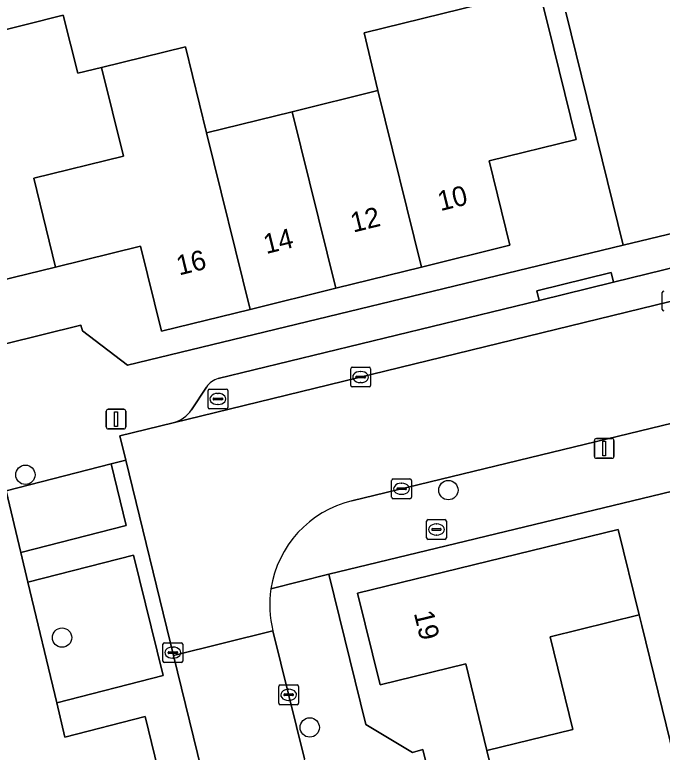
# Model space of a CAD drawing. Extents: x 158455 to 159797, y 387218 to 388672.
# Drawn here: x 159228.48 to 159261.24, y 387962.54 to 387999.86 of the extents above; entities that cross this region are included whole.
import ezdxf

# ---------------------------------------------------------------- set-up
doc = ezdxf.new("R2010")
doc.units = 0
for name, color, linetype in [('IMGEO_Boom', 7, 'Continuous'), ('IMGEO_Brandkraan', 7, 'Continuous'), ('IMGEO_Erf', 7, 'Continuous'), ('IMGEO_Gemengd_bos', 7, 'Continuous'), ('IMGEO_Kolk', 7, 'Continuous'), ('IMGEO_Lichtmast', 7, 'Continuous'), ('IMGEO_Pand', 7, 'Continuous'), ('IMGEO_Pand_nummerreeks', 7, 'Continuous'), ('IMGEO_Parkeervlak_open', 7, 'Continuous'), ('IMGEO_Rijbaan_lokaal_open', 7, 'Continuous'), ('IMGEO_Rioolput', 7, 'Continuous'), ('IMGEO_Voetpad_open', 7, 'Continuous')]:
    doc.layers.add(name, color=color, linetype=linetype)

msp = doc.modelspace()

# ---------------------------------------------------------------- linework, layer by layer
at = {"layer": 'IMGEO_Boom'}
for centre in [(159229.024, 387976.582), (159250.418, 387975.807), (159230.876, 387968.342), (159243.406, 387963.796)]:
    msp.add_circle(centre, 0.489, dxfattribs=at)
at = {"layer": 'IMGEO_Brandkraan'}
for p, q in [((159249.316, 387973.388), (159249.316, 387974.24)), ((159249.391, 387974.314), (159250.243, 387974.314)), ((159249.804, 387974.094), (159249.829, 387974.094)), ((159250.317, 387974.24), (159250.317, 387973.388)), ((159249.575, 387973.808), (159249.575, 387973.82)), ((159250.013, 387973.771), (159249.615, 387973.771)), ((159249.618, 387973.857), (159250.016, 387973.857)), ((159250.059, 387973.82), (159250.059, 387973.808)), ((159250.243, 387973.314), (159249.391, 387973.314)), ((159249.827, 387973.534), (159249.802, 387973.534))]:
    msp.add_line(p, q, dxfattribs=at)
for points in [[(159249.316, 387973.388), (159249.316, 387974.24)], [(159249.391, 387974.314), (159250.243, 387974.314)], [(159250.317, 387974.24), (159250.317, 387973.388)], [(159250.243, 387973.314), (159249.391, 387973.314)]]:
    msp.add_lwpolyline(points, dxfattribs=at)
for centre, radius, start, end in [((159249.393, 387974.238), 0.0765, 91.552, 178.448), ((159249.393, 387974.238), 0.0765, 91.552, 178.448), ((159250.241, 387974.238), 0.0765, 1.552, 88.448), ((159250.241, 387974.238), 0.0765, 1.552, 88.448), ((159249.615, 387973.817), 0.0403, 85.8775, 175.7526), ((159249.612, 387973.807), 0.0366, 178.938, 274.7102), ((159250.016, 387973.814), 0.043, 264.8664, 352.4533), ((159250.02, 387973.819), 0.0386, 1.7309, 96.639), ((159249.393, 387973.39), 0.0765, 181.552, 268.448), ((159249.393, 387973.39), 0.0765, 181.552, 268.448), ((159250.241, 387973.39), 0.0765, 271.552, 358.448), ((159250.241, 387973.39), 0.0765, 271.552, 358.448)]:
    msp.add_arc(centre, radius, start, end, dxfattribs=at)
for centre, major_axis, ratio, start_param, end_param in [((159249.803, 387973.814), (-0.387, 0.002), 0.722429, 4.712389, 7.853982), ((159249.828, 387973.814), (-0.39, 0.002), 0.717154, 1.570796, 4.712389)]:
    msp.add_ellipse(centre, major_axis=major_axis, ratio=ratio, start_param=start_param, end_param=end_param, dxfattribs=at)
at = {"layer": 'IMGEO_Erf'}
for points in [[(159227.103, 387998.881), (159230.938, 387999.844), (159231.676, 387996.904), (159232.875, 387997.199), (159237.119, 387998.245), (159238.187, 387993.888), (159242.519, 387994.955), (159246.851, 387996.023), (159246.157, 387998.955), (159255.009, 388001.137), (159255.73, 387998.211), (159256.879, 387993.55), (159252.48, 387992.464), (159253.533, 387988.194), (159249.054, 387987.09), (159244.722, 387986.022), (159240.39, 387984.954), (159235.914, 387983.851), (159234.853, 387988.158), (159230.548, 387987.097), (159226.242, 387986.036)], [(159207.654, 388000), (159213.172, 387976.995), (159220.665, 387978.828), (159222.108, 387981.474), (159222.079, 387981.734), (159231.835, 387984.157), (159231.905, 387983.867), (159234.191, 387982.126), (159259.266, 387988.202), (159256.359, 388000)], [(159241.285, 387938.886), (159235.085, 387964.351), (159231.026, 387963.308), (159230.613, 387965.039), (159229.154, 387971.147), (159228.795, 387972.652), (159228.05, 387975.773), (159227.928, 387976.283), (159225.69, 387977.482), (159221.25, 387976.409), (159213.748, 387974.595), (159200.338, 387971.353), (159200.578, 387970.314), (159205.727, 387971.605), (159206.379, 387969.005), (159201.23, 387967.714), (159204.171, 387955.234)], [(159268.663, 387977.429), (159244.37, 387971.561), (159246.238, 387963.945), (159248.605, 387962.524), (159249.124, 387962.673), (159251.549, 387952.908), (159250.979, 387952.749), (159249.617, 387950.593), (159256.999, 387920.292), (159259.365, 387918.748), (159262.629, 387919.5)], [(159261.771, 387923.391), (159260.718, 387927.692), (159259.665, 387931.997), (159255.443, 387930.963), (159254.342, 387935.462), (159253.276, 387939.817), (159252.21, 387944.172), (159251.108, 387948.674), (159255.519, 387949.754), (159254.445, 387954.141), (159253.406, 387958.384), (159252.368, 387962.626), (159251.294, 387967.013), (159246.961, 387965.952), (159245.825, 387970.591), (159259.009, 387973.818), (159260.069, 387969.487), (159260.198, 387968.962), (159262.257, 387960.55)]]:
    msp.add_lwpolyline(points, dxfattribs=at)
at = {"layer": 'IMGEO_Gemengd_bos'}
msp.add_lwpolyline([(159256.359, 388000), (159259.266, 387988.202), (159264.158, 387989.387), (159262.388, 387996.833), (159262.257, 387997.219), (159262.218, 387997.826), (159262.458, 387998.6), (159262.836, 387999.078), (159263.162, 387999.321), (159263.532, 387999.491), (159264.014, 387999.589), (159266.993, 388000)], dxfattribs=at)
at = {"layer": 'IMGEO_Kolk'}
for p, q in [((159261.236, 387984.947), (159261.236, 387985.799)), ((159245.479, 387981.1), (159245.479, 387981.952)), ((159245.554, 387982.026), (159246.406, 387982.026)), ((159246.48, 387981.952), (159246.48, 387981.1)), ((159245.738, 387981.52), (159245.738, 387981.532)), ((159245.781, 387981.569), (159246.179, 387981.569)), ((159245.967, 387981.806), (159245.992, 387981.806)), ((159246.222, 387981.532), (159246.222, 387981.52)), ((159246.176, 387981.483), (159245.778, 387981.483)), ((159245.99, 387981.246), (159245.965, 387981.246)), ((159246.406, 387981.026), (159245.554, 387981.026)), ((159247.55, 387975.447), (159247.55, 387976.299)), ((159247.625, 387976.373), (159248.477, 387976.373)), ((159248.551, 387976.299), (159248.551, 387975.447)), ((159247.852, 387975.916), (159248.25, 387975.916)), ((159248.038, 387976.153), (159248.063, 387976.153)), ((159247.809, 387975.867), (159247.809, 387975.879)), ((159248.247, 387975.83), (159247.849, 387975.83)), ((159248.061, 387975.593), (159248.036, 387975.593)), ((159248.293, 387975.879), (159248.293, 387975.867)), ((159248.477, 387975.373), (159247.625, 387975.373)), ((159236.056, 387968.084), (159236.908, 387968.084)), ((159235.981, 387967.158), (159235.981, 387968.01)), ((159236.469, 387967.864), (159236.494, 387967.864)), ((159236.982, 387968.01), (159236.982, 387967.158)), ((159236.24, 387967.578), (159236.24, 387967.59)), ((159236.678, 387967.541), (159236.28, 387967.541)), ((159236.283, 387967.627), (159236.681, 387967.627)), ((159236.724, 387967.59), (159236.724, 387967.578)), ((159236.908, 387967.084), (159236.056, 387967.084)), ((159236.492, 387967.304), (159236.467, 387967.304)), ((159241.839, 387965.022), (159241.839, 387965.874)), ((159241.914, 387965.948), (159242.766, 387965.948)), ((159242.84, 387965.874), (159242.84, 387965.022)), ((159242.141, 387965.491), (159242.539, 387965.491)), ((159242.327, 387965.728), (159242.352, 387965.728)), ((159242.098, 387965.442), (159242.098, 387965.454)), ((159242.536, 387965.405), (159242.138, 387965.405)), ((159242.35, 387965.168), (159242.325, 387965.168)), ((159242.582, 387965.454), (159242.582, 387965.442)), ((159242.766, 387964.948), (159241.914, 387964.948))]:
    msp.add_line(p, q, dxfattribs=at)
for points in [[(159261.236, 387984.947), (159261.236, 387985.799)], [(159245.479, 387981.1), (159245.479, 387981.952)], [(159245.554, 387982.026), (159246.406, 387982.026)], [(159246.48, 387981.952), (159246.48, 387981.1)], [(159246.406, 387981.026), (159245.554, 387981.026)], [(159247.55, 387975.447), (159247.55, 387976.299)], [(159247.625, 387976.373), (159248.477, 387976.373)], [(159248.551, 387976.299), (159248.551, 387975.447)], [(159248.477, 387975.373), (159247.625, 387975.373)], [(159236.056, 387968.084), (159236.908, 387968.084)], [(159235.981, 387967.158), (159235.981, 387968.01)], [(159236.982, 387968.01), (159236.982, 387967.158)], [(159236.908, 387967.084), (159236.056, 387967.084)], [(159241.839, 387965.022), (159241.839, 387965.874)], [(159241.914, 387965.948), (159242.766, 387965.948)], [(159242.84, 387965.874), (159242.84, 387965.022)], [(159242.766, 387964.948), (159241.914, 387964.948)]]:
    msp.add_lwpolyline(points, dxfattribs=at)
for centre, radius, start, end in [((159261.313, 387985.797), 0.0765, 91.552, 178.448), ((159261.313, 387985.797), 0.0765, 91.552, 178.448), ((159261.313, 387984.949), 0.0765, 181.552, 268.448), ((159261.313, 387984.949), 0.0765, 181.552, 268.448), ((159245.556, 387981.95), 0.0765, 91.552, 178.448), ((159245.556, 387981.95), 0.0765, 91.552, 178.448), ((159246.404, 387981.95), 0.0765, 1.552, 88.448), ((159246.404, 387981.95), 0.0765, 1.552, 88.448), ((159245.778, 387981.529), 0.0403, 85.8775, 175.7526), ((159245.775, 387981.519), 0.0366, 178.938, 274.7102), ((159246.179, 387981.526), 0.043, 264.8664, 352.4533), ((159246.183, 387981.531), 0.0386, 1.7309, 96.639), ((159245.556, 387981.102), 0.0765, 181.552, 268.448), ((159245.556, 387981.102), 0.0765, 181.552, 268.448), ((159246.404, 387981.102), 0.0765, 271.552, 358.448), ((159246.404, 387981.102), 0.0765, 271.552, 358.448), ((159247.627, 387976.297), 0.0765, 91.552, 178.448), ((159247.627, 387976.297), 0.0765, 91.552, 178.448), ((159248.475, 387976.297), 0.0765, 1.552, 88.448), ((159248.475, 387976.297), 0.0765, 1.552, 88.448), ((159247.849, 387975.876), 0.0403, 85.8775, 175.7526), ((159248.254, 387975.878), 0.0386, 1.7309, 96.639), ((159247.846, 387975.866), 0.0366, 178.938, 274.7102), ((159248.25, 387975.873), 0.043, 264.8664, 352.4533), ((159247.627, 387975.449), 0.0765, 181.552, 268.448), ((159247.627, 387975.449), 0.0765, 181.552, 268.448), ((159248.475, 387975.449), 0.0765, 271.552, 358.448), ((159248.475, 387975.449), 0.0765, 271.552, 358.448), ((159236.058, 387968.008), 0.0765, 91.552, 178.448), ((159236.058, 387968.008), 0.0765, 91.552, 178.448), ((159236.906, 387968.008), 0.0765, 1.552, 88.448), ((159236.906, 387968.008), 0.0765, 1.552, 88.448), ((159236.28, 387967.587), 0.0403, 85.8775, 175.7526), ((159236.277, 387967.577), 0.0366, 178.938, 274.7102), ((159236.681, 387967.584), 0.043, 264.8664, 352.4533), ((159236.685, 387967.589), 0.0386, 1.7309, 96.639), ((159236.058, 387967.16), 0.0765, 181.552, 268.448), ((159236.058, 387967.16), 0.0765, 181.552, 268.448), ((159236.906, 387967.16), 0.0765, 271.552, 358.448), ((159236.906, 387967.16), 0.0765, 271.552, 358.448), ((159241.916, 387965.872), 0.0765, 91.552, 178.448), ((159241.916, 387965.872), 0.0765, 91.552, 178.448), ((159242.764, 387965.872), 0.0765, 1.552, 88.448), ((159242.764, 387965.872), 0.0765, 1.552, 88.448), ((159242.138, 387965.451), 0.0403, 85.8775, 175.7526), ((159242.543, 387965.453), 0.0386, 1.7309, 96.639), ((159242.135, 387965.441), 0.0366, 178.938, 274.7102), ((159242.539, 387965.448), 0.043, 264.8664, 352.4533), ((159241.916, 387965.024), 0.0765, 181.552, 268.448), ((159241.916, 387965.024), 0.0765, 181.552, 268.448), ((159242.764, 387965.024), 0.0765, 271.552, 358.448), ((159242.764, 387965.024), 0.0765, 271.552, 358.448)]:
    msp.add_arc(centre, radius, start, end, dxfattribs=at)
for centre, major_axis, ratio, start_param, end_param in [((159245.966, 387981.526), (-0.387, 0.002), 0.722429, 4.712389, 7.853982), ((159245.991, 387981.526), (-0.39, 0.002), 0.717154, 1.570796, 4.712389), ((159248.037, 387975.873), (-0.387, 0.002), 0.722429, 4.712389, 7.853982), ((159248.062, 387975.873), (-0.39, 0.002), 0.717154, 1.570796, 4.712389), ((159236.468, 387967.584), (-0.387, 0.002), 0.722429, 4.712389, 7.853982), ((159236.493, 387967.584), (-0.39, 0.002), 0.717154, 1.570796, 4.712389), ((159242.326, 387965.448), (-0.387, 0.002), 0.722429, 4.712389, 7.853982), ((159242.351, 387965.448), (-0.39, 0.002), 0.717154, 1.570796, 4.712389)]:
    msp.add_ellipse(centre, major_axis=major_axis, ratio=ratio, start_param=start_param, end_param=end_param, dxfattribs=at)
at = {"layer": 'IMGEO_Lichtmast'}
for p, q in [((159233.11, 387979.001), (159233.11, 387979.801)), ((159233.11, 387979.801), (159233.11, 387979.001)), ((159233.21, 387979.901), (159234, 387979.901)), ((159234, 387979.901), (159233.21, 387979.901)), ((159234.1, 387979.801), (159234.1, 387979.001)), ((159234.1, 387979.001), (159234.1, 387979.801)), ((159234, 387978.901), (159233.21, 387978.901)), ((159233.21, 387978.901), (159234, 387978.901)), ((159257.804, 387977.515), (159257.804, 387978.315)), ((159257.804, 387978.315), (159257.804, 387977.515)), ((159257.904, 387978.415), (159258.694, 387978.415)), ((159258.694, 387978.415), (159257.904, 387978.415)), ((159258.794, 387978.315), (159258.794, 387977.515)), ((159258.794, 387977.515), (159258.794, 387978.315)), ((159258.694, 387977.415), (159257.904, 387977.415)), ((159257.904, 387977.415), (159258.694, 387977.415))]:
    msp.add_line(p, q, dxfattribs=at)
for points in [[(159233.53, 387979.776), (159233.68, 387979.776), (159233.68, 387979.026), (159233.53, 387979.026), (159233.53, 387979.776)], [(159258.224, 387978.29), (159258.374, 387978.29), (159258.374, 387977.54), (159258.224, 387977.54), (159258.224, 387978.29)]]:
    msp.add_lwpolyline(points, dxfattribs=at)
for centre, start, end in [((159233.21, 387979.801), 90, 180), ((159233.21, 387979.801), 90, 180), ((159234, 387979.801), 0, 90), ((159234, 387979.801), 360, 90), ((159233.21, 387979.001), 180, 270), ((159233.21, 387979.001), 180, 270), ((159234, 387979.001), 270, 0), ((159234, 387979.001), 270, 0), ((159257.904, 387978.315), 90, 180), ((159257.904, 387978.315), 90, 180), ((159258.694, 387978.315), 0, 90), ((159258.694, 387978.315), 360, 90), ((159257.904, 387977.515), 180, 270), ((159257.904, 387977.515), 180, 270), ((159258.694, 387977.515), 270, 0), ((159258.694, 387977.515), 270, 0)]:
    msp.add_arc(centre, 0.1, start, end, dxfattribs=at)
at = {"layer": 'IMGEO_Pand'}
for points in [[(159249.054, 387987.09), (159253.533, 387988.194), (159252.48, 387992.464), (159256.879, 387993.55), (159255.73, 387998.211), (159255.009, 388001.137), (159246.157, 387998.955), (159246.851, 387996.023)], [(159232.875, 387997.199), (159231.676, 387996.904), (159230.938, 387999.844), (159227.103, 387998.881), (159226.044, 387997.44), (159226.491, 387995.626), (159224.028, 387995.019), (159226.242, 387986.036), (159230.548, 387987.097), (159229.442, 387991.585), (159233.983, 387992.704)], [(159238.187, 387993.888), (159237.119, 387998.245), (159232.875, 387997.199), (159233.983, 387992.704), (159229.442, 387991.585), (159230.548, 387987.097), (159234.853, 387988.158), (159235.914, 387983.851), (159240.39, 387984.954)], [(159242.519, 387994.955), (159244.722, 387986.022), (159249.054, 387987.09), (159246.851, 387996.023)], [(159238.187, 387993.888), (159240.39, 387984.954), (159244.722, 387986.022), (159242.519, 387994.955)], [(159260.069, 387969.487), (159259.009, 387973.818), (159245.825, 387970.591), (159246.961, 387965.952), (159251.294, 387967.013), (159252.368, 387962.626), (159256.711, 387963.689), (159255.562, 387968.383)], [(159260.069, 387969.487), (159255.562, 387968.383), (159256.711, 387963.689), (159252.368, 387962.626), (159253.406, 387958.384), (159262.257, 387960.55), (159260.198, 387968.962)]]:
    msp.add_lwpolyline(points, close=True, dxfattribs=at)
at = {"layer": 'IMGEO_Parkeervlak_open'}
for points in [[(159265.588, 387987.993), (159258.775, 387986.329), (159255.006, 387985.409), (159238.78, 387981.447)], [(159236.496, 387979.209), (159268.748, 387987.083)], [(159238.179, 387981.022), (159237.426, 387979.868)]]:
    msp.add_lwpolyline(points, dxfattribs=at)
for points in [[(159228.795, 387972.652), (159234.127, 387974.022), (159233.364, 387977.139), (159228.05, 387975.773)], [(159230.613, 387965.039), (159235.988, 387966.421), (159234.495, 387972.52), (159229.154, 387971.147)]]:
    msp.add_lwpolyline(points, close=True, dxfattribs=at)
for centre, radius, start, end in [((159239.022, 387980.467), 1.009, 103.8746, 146.6579), ((159236.038, 387980.842), 1.696, 285.6831, 324.9599)]:
    msp.add_arc(centre, radius, start, end, dxfattribs=at)
at = {"layer": 'IMGEO_Rijbaan_lokaal_open'}
for points in [[(159334.389, 388003.107), (159331.104, 388002.301), (159321.717, 388000), (159316.544, 387998.732), (159313.853, 387998.072), (159310.211, 387997.179), (159308.143, 387996.672), (159306.996, 387996.391), (159283.108, 387990.582), (159280.505, 387989.949), (159276.034, 387988.862), (159268.748, 387987.083), (159236.496, 387979.209), (159233.796, 387978.55), (159234.097, 387977.319), (159236.515, 387967.443), (159241.54, 387968.688)], [(159245.531, 387975.263), (159287.053, 387985.339), (159306.546, 387990.096), (159310.197, 387990.987), (159336.873, 387997.497)]]:
    msp.add_lwpolyline(points, dxfattribs=at)
msp.add_lwpolyline([(159241.54, 387968.688), (159236.515, 387967.443), (159237.933, 387961.649), (159239.947, 387953.424), (159242.286, 387944.226), (159242.541, 387943.223), (159247.515, 387944.449), (159246.434, 387948.836), (159243.137, 387962.211)], close=True, dxfattribs=at)
for centre, radius, start, end in [((159246.81, 387969.989), 5.427, 103.6292, 171.3056), ((159246.822, 387969.987), 5.439, 171.3101, 193.819)]:
    msp.add_arc(centre, radius, start, end, dxfattribs=at)
at = {"layer": 'IMGEO_Rioolput'}
for p, q in [((159238.26, 387979.994), (159238.26, 387980.846)), ((159238.335, 387980.92), (159239.187, 387980.92)), ((159239.261, 387980.846), (159239.261, 387979.994)), ((159238.519, 387980.414), (159238.519, 387980.426)), ((159238.562, 387980.463), (159238.96, 387980.463)), ((159238.748, 387980.7), (159238.773, 387980.7)), ((159239.003, 387980.426), (159239.003, 387980.414)), ((159238.957, 387980.377), (159238.559, 387980.377)), ((159238.771, 387980.14), (159238.746, 387980.14)), ((159239.187, 387979.92), (159238.335, 387979.92))]:
    msp.add_line(p, q, dxfattribs=at)
for points in [[(159238.26, 387979.994), (159238.26, 387980.846)], [(159238.335, 387980.92), (159239.187, 387980.92)], [(159239.261, 387980.846), (159239.261, 387979.994)], [(159239.187, 387979.92), (159238.335, 387979.92)]]:
    msp.add_lwpolyline(points, dxfattribs=at)
for centre, radius, start, end in [((159238.337, 387980.844), 0.0765, 91.552, 178.448), ((159238.337, 387980.844), 0.0765, 91.552, 178.448), ((159239.185, 387980.844), 0.0765, 1.552, 88.448), ((159239.185, 387980.844), 0.0765, 1.552, 88.448), ((159238.559, 387980.423), 0.0403, 85.8775, 175.7526), ((159238.556, 387980.413), 0.0366, 178.938, 274.7102), ((159238.96, 387980.42), 0.043, 264.8664, 352.4533), ((159238.964, 387980.425), 0.0386, 1.7309, 96.639), ((159238.337, 387979.996), 0.0765, 181.552, 268.448), ((159238.337, 387979.996), 0.0765, 181.552, 268.448), ((159239.185, 387979.996), 0.0765, 271.552, 358.448), ((159239.185, 387979.996), 0.0765, 271.552, 358.448)]:
    msp.add_arc(centre, radius, start, end, dxfattribs=at)
for centre, major_axis, ratio, start_param, end_param in [((159238.747, 387980.42), (-0.387, 0.002), 0.722429, 4.712389, 7.853982), ((159238.772, 387980.42), (-0.39, 0.002), 0.717154, 1.570796, 4.712389)]:
    msp.add_ellipse(centre, major_axis=major_axis, ratio=ratio, start_param=start_param, end_param=end_param, dxfattribs=at)
at = {"layer": 'IMGEO_Voetpad_open'}
for points in [[(159297.701, 388000.237), (159296.732, 388000), (159288.88, 387998.015), (159287.516, 387995.14), (159279.818, 387993.242), (159279.33, 387995.263), (159274.652, 387994.017), (159275.149, 387992.05), (159264.158, 387989.387), (159259.266, 387988.202), (159234.191, 387982.126), (159231.905, 387983.867), (159231.835, 387984.157), (159222.079, 387981.734), (159222.108, 387981.474), (159220.665, 387978.828), (159221.25, 387976.409), (159225.69, 387977.482), (159227.928, 387976.283), (159228.05, 387975.773), (159233.364, 387977.139), (159234.097, 387977.319), (159233.796, 387978.55), (159236.496, 387979.209)], [(159331.357, 387992.82), (159338.535, 387994.657), (159336.873, 387997.497), (159310.197, 387990.987), (159310.315, 387990.502), (159306.664, 387989.611), (159306.546, 387990.096), (159287.053, 387985.339), (159245.531, 387975.263)], [(159241.445, 387970.809), (159244.37, 387971.561), (159268.663, 387977.429), (159271.816, 387978.191), (159287.058, 387981.872), (159289.314, 387980.42), (159289.454, 387979.92), (159298.911, 387982.275), (159300.584, 387985.1), (159307.753, 387987.008), (159310.672, 387987.733), (159317.89, 387989.511), (159320.117, 387988.079), (159320.226, 387987.61), (159330.024, 387990.034), (159329.904, 387990.524), (159331.357, 387992.82)], [(159258.657, 387986.815), (159258.775, 387986.329), (159265.588, 387987.993)], [(159238.78, 387981.447), (159255.006, 387985.409), (159254.888, 387985.894), (159258.657, 387986.815)], [(159237.426, 387979.868), (159238.179, 387981.022)], [(159237.933, 387961.649), (159236.515, 387967.443), (159234.097, 387977.319), (159233.364, 387977.139), (159234.127, 387974.022), (159228.795, 387972.652), (159229.154, 387971.147), (159234.495, 387972.52), (159235.988, 387966.421), (159230.613, 387965.039), (159231.026, 387963.308), (159235.085, 387964.351), (159241.285, 387938.886)], [(159246.238, 387963.945), (159244.37, 387971.561), (159241.445, 387970.809)], [(159241.54, 387968.688), (159243.137, 387962.211)], [(159219.209, 387867.279), (159201.805, 387858.236), (159187.502, 387850.836), (159187.86, 387850.144), (159231.41, 387872.62), (159237.516, 387875.773), (159236.157, 387878.307), (159234.978, 387880.667), (159238.822, 387882.588), (159237.483, 387885.495), (159243.015, 387893.504), (159249.369, 387903.276), (159251.15, 387904.563), (159256.999, 387920.292), (159249.617, 387950.593), (159250.979, 387952.749), (159251.549, 387952.908), (159249.124, 387962.673), (159248.605, 387962.524), (159246.238, 387963.945)]]:
    msp.add_lwpolyline(points, dxfattribs=at)
msp.add_lwpolyline([(159258.775, 387986.329), (159258.657, 387986.815), (159254.888, 387985.894), (159255.006, 387985.409)], close=True, dxfattribs=at)
for centre, radius, start, end in [((159239.022, 387980.467), 1.009, 103.8746, 146.6579), ((159236.038, 387980.842), 1.696, 285.6831, 324.9599), ((159246.81, 387969.989), 5.427, 103.6292, 171.3056), ((159246.822, 387969.987), 5.439, 171.3101, 193.819)]:
    msp.add_arc(centre, radius, start, end, dxfattribs=at)

# ---------------------------------------------------------------- texts
at = {"layer": 'IMGEO_Pand_nummerreeks'}
for s, rotation, p in [('10', 13.8471, (159250.017, 387989.922)), ('12', 13.8471, (159245.606, 387988.835)), ('14', 13.8471, (159241.204, 387987.75)), ('16', 13.8471, (159236.799, 387986.665)), ('19', 283.7598, (159248.666, 387969.585))]:
    msp.add_text(s, height=1, rotation=rotation, dxfattribs=at).set_placement(p)

doc.saveas('drawing.dxf')
